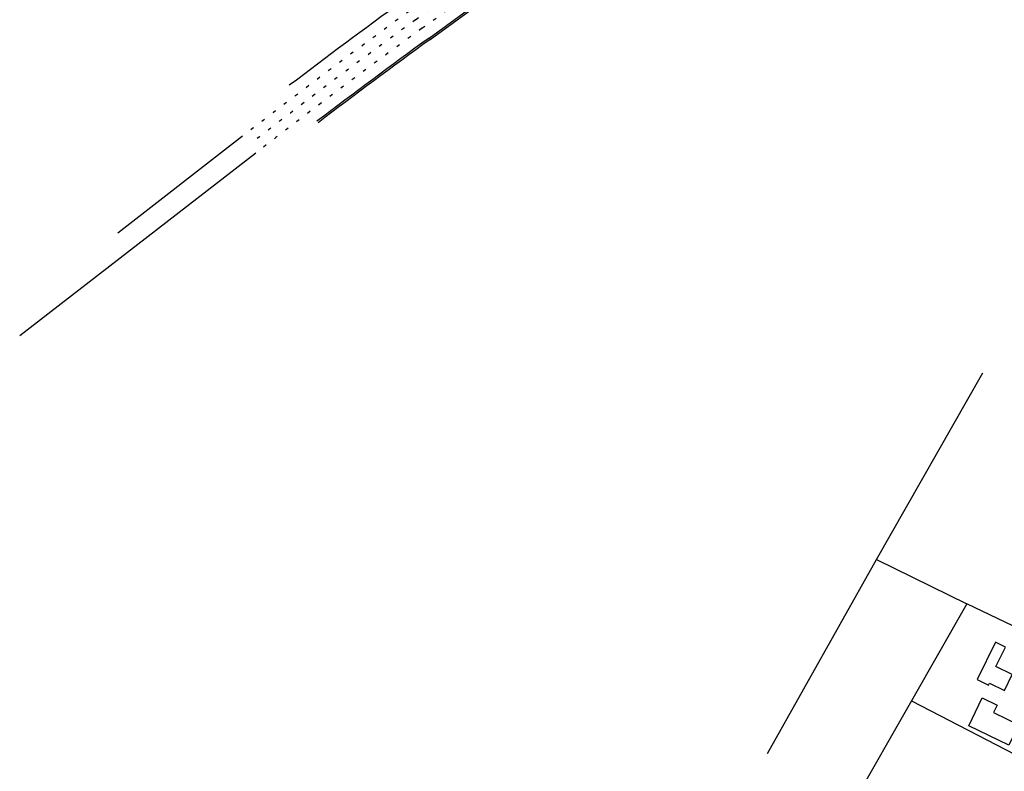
# Model space of a CAD drawing. Header units: metres. Extents: x 226218 to 240385, y 439369 to 449677.
# Tile 331 of 353: x 237545 to 237828, y 448009 to 448226. Entities that reach past the tile are written whole.
import ezdxf

# ---------------------------------------------------------------- set-up
doc = ezdxf.new("R2010")
doc.units = ezdxf.units.M
doc.header["$MEASUREMENT"] = 0
doc.linetypes.add('LIJN1-3', pattern=[4, 1, -3])
for name, color, linetype in [('DAKRAND-BYG', 4, 'Continuous'), ('Goud-markering', 7, 'Continuous'), ('Goud-ontwerp', 2, 'Continuous'), ('HEK', 253, 'Continuous'), ('RASTER', 253, 'Continuous')]:
    doc.layers.add(name, color=color, linetype=linetype)

msp = doc.modelspace()

# ---------------------------------------------------------------- linework, layer by layer
at = {"layer": 'DAKRAND-BYG'}
for points in [[(237825.13, 448046.55), (237819.84, 448035.81), (237823.1, 448034.2), (237823.39, 448034.79), (237827.7, 448032.67), (237829.94, 448037.21), (237825.24, 448039.52), (237828.01, 448045.13), (237825.13, 448046.55)], [(237828.94, 448016.93), (237817.4, 448022.53), (237821.3, 448030.55), (237825.63, 448028.45), (237824.58, 448026.28), (237831.79, 448022.78), (237828.94, 448016.93)]]:
    msp.add_lwpolyline(points, dxfattribs=at)
at = {"layer": 'Goud-markering', "linetype": 'LIJN1-3'}
for p, q in [((237658.396, 448225.581), (237690.443, 448248.912)), ((237660.206, 448223.095), (237695.347, 448248.679))]:
    msp.add_line(p, q, dxfattribs=at)
at = {"layer": 'Goud-markering', "color": 1, "linetype": 'Continuous'}
for p, q in [((237608.632, 448192.045), (237572.72, 448164.217)), ((237612.399, 448187.183), (237544.548, 448134.607))]:
    msp.add_line(p, q, dxfattribs=at)
at = {"layer": 'Goud-markering', "linetype": 'LIJN1-3'}
for radius in [2003.075, 2000, 1996.925]:
    msp.add_arc((238835.539, 446608.691), radius, 126.0557, 127.771335, dxfattribs=at)
at = {"layer": 'Goud-ontwerp', "linetype": 'Continuous'}
for p, q in [((237662.236, 448220.306), (237697.378, 448245.89)), ((237662.531, 448219.902), (237697.672, 448245.486))]:
    msp.add_line(p, q, dxfattribs=at)
for radius, end in [(2006.525, 127.211592), (1993.475, 127.209754), (1992.975, 127.209683)]:
    msp.add_arc((238835.539, 446608.691), radius, 126.0557, end, dxfattribs=at)
at = {"layer": 'HEK'}
for p, q in [((237790.92, 448070.31), (237821.46, 448124.04)), ((237759.54, 448014.55), (237790.92, 448070.31))]:
    msp.add_line(p, q, dxfattribs=at)
msp.add_lwpolyline([(237790.92, 448070.31), (237816.83, 448057.59), (237800.93, 448029.68), (237784.04, 448000)], dxfattribs=at)
at = {"layer": 'RASTER'}
for points in [[(237833.04, 448133.27), (237878.28, 448104.83), (237854.35, 448039.67), (237816.83, 448057.59)], [(237800.93, 448029.68), (237844.25, 448007.26), (237843.53, 448005.55), (237842.38, 448002.77), (237841.14, 448000)]]:
    msp.add_lwpolyline(points, dxfattribs=at)

doc.saveas('drawing.dxf')
